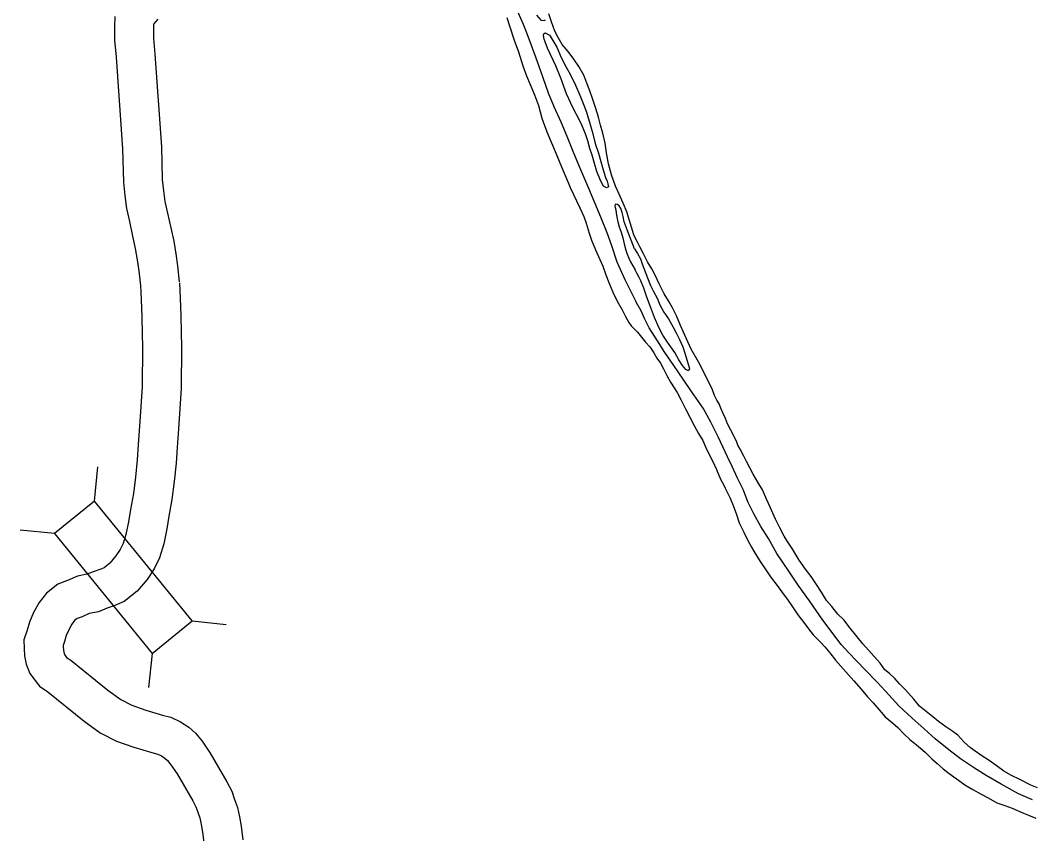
# Model space of a CAD drawing. Extents: x -939622 to -934222, y 1383701 to 1385301.
# Drawn here: x -936536.72 to -936513.4, y 1384981.38 to 1385000.13 of the extents above; entities that cross this region are included whole.
import ezdxf

# ---------------------------------------------------------------- set-up
doc = ezdxf.new("R2010")
doc.units = 0
for name, color, linetype in [('Level 10', 7, 'Continuous'), ('Level 2', 7, 'Continuous'), ('Level 20', 7, 'Continuous'), ('Level 9', 7, 'Continuous')]:
    doc.layers.add(name, color=color, linetype=linetype)

msp = doc.modelspace()

# ---------------------------------------------------------------- linework, layer by layer
at = {"layer": 'Level 10'}
for points in [[(-936534.537, 1385000.215), (-936534.55, 1384999.969), (-936534.547, 1384999.675), (-936534.511, 1384999.277), (-936534.365, 1384997.17), (-936534.342, 1384996.399), (-936534.31, 1384996.091), (-936534.271, 1384995.795), (-936534.204, 1384995.496), (-936534.13, 1384995.154), (-936534.066, 1384994.872), (-936534.024, 1384994.608), (-936533.984, 1384994.353), (-936533.948, 1384994.007)], [(-936533.55, 1385000.156), (-936533.604, 1385000.098), (-936533.642, 1385000.046), (-936533.645, 1385000.035), (-936533.65, 1384999.95), (-936533.648, 1384999.721), (-936533.614, 1384999.35), (-936533.466, 1384997.215), (-936533.444, 1384996.459), (-936533.416, 1384996.197), (-936533.384, 1384995.953), (-936533.324, 1384995.689), (-936533.251, 1384995.348), (-936533.182, 1384995.043), (-936533.135, 1384994.749), (-936533.091, 1384994.47), (-936533.053, 1384994.102)], [(-936533.949, 1384994.029), (-936533.93, 1384993.69), (-936533.919, 1384993.298), (-936533.911, 1384992.904), (-936533.898, 1384992.597), (-936533.911, 1384991.68), (-936533.966, 1384990.776), (-936533.999, 1384990.353), (-936534.024, 1384989.998), (-936534.065, 1384989.6), (-936534.111, 1384989.226), (-936534.18, 1384988.858), (-936534.225, 1384988.572), (-936534.284, 1384988.282), (-936534.346, 1384988.074), (-936534.414, 1384987.936), (-936534.514, 1384987.785), (-936534.654, 1384987.623), (-936534.788, 1384987.514), (-936534.861, 1384987.484), (-936535.036, 1384987.422), (-936535.177, 1384987.363), (-936535.397, 1384987.322), (-936535.628, 1384987.219), (-936535.855, 1384987.138), (-936536.111, 1384986.931), (-936536.28, 1384986.714), (-936536.411, 1384986.483), (-936536.507, 1384986.256), (-936536.561, 1384986.078), (-936536.634, 1384985.849), (-936536.63, 1384985.653), (-936536.618, 1384985.486), (-936536.579, 1384985.292), (-936536.499, 1384985.074), (-936536.275, 1384984.781), (-936536.083, 1384984.655), (-936535.245, 1384983.981), (-936534.873, 1384983.709), (-936534.5, 1384983.516), (-936534.1, 1384983.376), (-936533.685, 1384983.254), (-936533.549, 1384983.217), (-936533.466, 1384983.179), (-936533.384, 1384983.123), (-936533.325, 1384983.071), (-936533.246, 1384982.975), (-936533.1, 1384982.762), (-936532.743, 1384982.145), (-936532.671, 1384982.007), (-936532.628, 1384981.883), (-936532.582, 1384981.748), (-936532.55, 1384981.599), (-936532.519, 1384981.421), (-936532.478, 1384981.124)], [(-936533.051, 1384994.08), (-936533.031, 1384993.728), (-936533.019, 1384993.32), (-936533.011, 1384992.932), (-936532.998, 1384992.608), (-936533.012, 1384991.647), (-936533.068, 1384990.714), (-936533.101, 1384990.287), (-936533.127, 1384989.92), (-936533.171, 1384989.498), (-936533.222, 1384989.087), (-936533.293, 1384988.706), (-936533.339, 1384988.413), (-936533.41, 1384988.063), (-936533.505, 1384987.743), (-936533.633, 1384987.487), (-936533.795, 1384987.241), (-936534.024, 1384986.975), (-936534.322, 1384986.732), (-936534.541, 1384986.642), (-936534.712, 1384986.582), (-936534.916, 1384986.496), (-936535.128, 1384986.456), (-936535.295, 1384986.382), (-936535.408, 1384986.342), (-936535.465, 1384986.296), (-936535.53, 1384986.213), (-936535.602, 1384986.085), (-936535.66, 1384985.949), (-936535.702, 1384985.812), (-936535.731, 1384985.72), (-936535.73, 1384985.693), (-936535.724, 1384985.607), (-936535.71, 1384985.538), (-936535.7, 1384985.511), (-936535.653, 1384985.449), (-936535.552, 1384985.383), (-936534.697, 1384984.695), (-936534.397, 1384984.476), (-936534.144, 1384984.344), (-936533.824, 1384984.233), (-936533.44, 1384984.12), (-936533.244, 1384984.067), (-936533.023, 1384983.966), (-936532.831, 1384983.836), (-936532.676, 1384983.699), (-936532.526, 1384983.517), (-936532.338, 1384983.244), (-936531.953, 1384982.577), (-936531.843, 1384982.364), (-936531.777, 1384982.176), (-936531.714, 1384981.989), (-936531.667, 1384981.773), (-936531.629, 1384981.561), (-936531.585, 1384981.24)]]:
    msp.add_lwpolyline(points, dxfattribs=at)
at = {"layer": 'Level 2'}
for points in [[(-936525.25, 1385000.317), (-936525.124, 1385000.037), (-936525.041, 1384999.822), (-936524.84, 1384999.285), (-936524.668, 1384998.81), (-936524.549, 1384998.457), (-936524.42, 1384998.144), (-936524.259, 1384997.792), (-936524.117, 1384997.458), (-936523.961, 1384997.079), (-936523.828, 1384996.748), (-936523.619, 1384996.265), (-936523.477, 1384995.931), (-936523.344, 1384995.597), (-936523.198, 1384995.236), (-936523.087, 1384994.943), (-936522.967, 1384994.561), (-936522.779, 1384994.158), (-936522.516, 1384993.633)], [(-936525.25, 1385000.317), (-936525.124, 1385000.037), (-936525.041, 1384999.822), (-936524.84, 1384999.285), (-936524.668, 1384998.81), (-936524.549, 1384998.457), (-936524.42, 1384998.144), (-936524.259, 1384997.792), (-936524.117, 1384997.458), (-936523.961, 1384997.079), (-936523.828, 1384996.748), (-936523.619, 1384996.265), (-936523.477, 1384995.931), (-936523.344, 1384995.597), (-936523.198, 1384995.236), (-936523.087, 1384994.943), (-936522.967, 1384994.561), (-936522.779, 1384994.158), (-936522.516, 1384993.633)], [(-936513.383, 1384982.165), (-936513.703, 1384982.305), (-936514.103, 1384982.527), (-936514.446, 1384982.723), (-936514.715, 1384982.898), (-936515.043, 1384983.113), (-936515.308, 1384983.318), (-936515.628, 1384983.57), (-936515.879, 1384983.803), (-936516.156, 1384984.044), (-936516.463, 1384984.332), (-936516.771, 1384984.671), (-936516.969, 1384984.887), (-936517.242, 1384985.161), (-936517.441, 1384985.368), (-936517.615, 1384985.552), (-936517.789, 1384985.748), (-936518.218, 1384986.303), (-936518.523, 1384986.748), (-936518.781, 1384987.11), (-936519.001, 1384987.437), (-936519.272, 1384987.84), (-936519.466, 1384988.186), (-936519.646, 1384988.466), (-936519.805, 1384988.759), (-936519.946, 1384989.034), (-936520.044, 1384989.302), (-936520.182, 1384989.58), (-936520.304, 1384989.844), (-936520.413, 1384990.069), (-936520.629, 1384990.528), (-936520.796, 1384990.872), (-936520.971, 1384991.191), (-936521.241, 1384991.577), (-936521.433, 1384991.857), (-936521.65, 1384992.178), (-936521.855, 1384992.472), (-936522.028, 1384992.74), (-936522.218, 1384993.044), (-936522.33, 1384993.254), (-936522.405, 1384993.438), (-936522.516, 1384993.633)], [(-936513.383, 1384982.165), (-936513.703, 1384982.305), (-936514.103, 1384982.527), (-936514.446, 1384982.723), (-936514.715, 1384982.898), (-936515.043, 1384983.113), (-936515.308, 1384983.318), (-936515.628, 1384983.57), (-936515.879, 1384983.803), (-936516.156, 1384984.044), (-936516.463, 1384984.332), (-936516.771, 1384984.671), (-936516.969, 1384984.887), (-936517.242, 1384985.161), (-936517.441, 1384985.368), (-936517.615, 1384985.552), (-936517.789, 1384985.748), (-936518.218, 1384986.303), (-936518.523, 1384986.748), (-936518.781, 1384987.11), (-936519.001, 1384987.437), (-936519.272, 1384987.84), (-936519.466, 1384988.186), (-936519.646, 1384988.466), (-936519.805, 1384988.759), (-936519.946, 1384989.034), (-936520.044, 1384989.302), (-936520.182, 1384989.58), (-936520.304, 1384989.844), (-936520.413, 1384990.069), (-936520.629, 1384990.528), (-936520.796, 1384990.872), (-936520.971, 1384991.191), (-936521.241, 1384991.577), (-936521.433, 1384991.857), (-936521.65, 1384992.178), (-936521.855, 1384992.472), (-936522.028, 1384992.74), (-936522.218, 1384993.044), (-936522.33, 1384993.254), (-936522.405, 1384993.438), (-936522.516, 1384993.633)]]:
    msp.add_lwpolyline(points, dxfattribs=at)
at = {"layer": 'Level 20'}
for p, q in [((-936535.011, 1384989.051), (-936534.931, 1384989.838)), ((-936535.932, 1384988.3), (-936536.72, 1384988.38)), ((-936532.759, 1384986.289), (-936531.971, 1384986.209)), ((-936533.679, 1384985.538), (-936533.759, 1384984.75))]:
    msp.add_line(p, q, dxfattribs=at)
msp.add_lwpolyline([(-936535.932, 1384988.3), (-936533.679, 1384985.538), (-936532.759, 1384986.289), (-936535.011, 1384989.051)], close=True, dxfattribs=at)
at = {"layer": 'Level 9'}
for points in [[(-936524.624, 1385000.143), (-936524.63, 1385000.116), (-936524.699, 1385000.124), (-936524.81, 1385000.245)], [(-936524.624, 1385000.143), (-936524.63, 1385000.116), (-936524.699, 1385000.124), (-936524.81, 1385000.245)], [(-936522.57, 1384995.184), (-936522.73, 1384995.715), (-936522.819, 1384995.917), (-936522.907, 1384996.123), (-936522.992, 1384996.308), (-936523.088, 1384996.565), (-936523.16, 1384996.822), (-936523.204, 1384997.077), (-936523.233, 1384997.302), (-936523.289, 1384997.532), (-936523.344, 1384997.715), (-936523.39, 1384997.897), (-936523.445, 1384998.098), (-936523.518, 1384998.301), (-936523.589, 1384998.507), (-936523.653, 1384998.68), (-936523.726, 1384998.865), (-936523.841, 1384999.067), (-936523.953, 1384999.233), (-936524.089, 1384999.411), (-936524.221, 1384999.574), (-936524.318, 1384999.737), (-936524.39, 1384999.883), (-936524.47, 1385000.098), (-936524.534, 1385000.277)], [(-936522.57, 1384995.184), (-936522.73, 1384995.715), (-936522.819, 1384995.917), (-936522.907, 1384996.123), (-936522.992, 1384996.308), (-936523.088, 1384996.565), (-936523.16, 1384996.822), (-936523.204, 1384997.077), (-936523.233, 1384997.302), (-936523.289, 1384997.532), (-936523.344, 1384997.715), (-936523.39, 1384997.897), (-936523.445, 1384998.098), (-936523.518, 1384998.301), (-936523.589, 1384998.507), (-936523.653, 1384998.68), (-936523.726, 1384998.865), (-936523.841, 1384999.067), (-936523.953, 1384999.233), (-936524.089, 1384999.411), (-936524.221, 1384999.574), (-936524.318, 1384999.737), (-936524.39, 1384999.883), (-936524.47, 1385000.098), (-936524.534, 1385000.277)], [(-936525.503, 1385000.195), (-936525.441, 1385000.006), (-936525.332, 1384999.669), (-936525.23, 1384999.4), (-936525.133, 1384999.083), (-936525.044, 1384998.853), (-936524.959, 1384998.653), (-936524.864, 1384998.415), (-936524.774, 1384998.164), (-936524.696, 1384997.874), (-936524.578, 1384997.563), (-936524.468, 1384997.307), (-936524.363, 1384997.053), (-936524.275, 1384996.844), (-936524.154, 1384996.552), (-936524.088, 1384996.391), (-936524.04, 1384996.278), (-936523.817, 1384995.807), (-936523.723, 1384995.607), (-936523.671, 1384995.452), (-936523.604, 1384995.228), (-936523.546, 1384995.066), (-936523.457, 1384994.839), (-936523.359, 1384994.616), (-936523.29, 1384994.464), (-936523.22, 1384994.267), (-936523.131, 1384994.046), (-936523.058, 1384993.867), (-936522.954, 1384993.658)], [(-936525.503, 1385000.195), (-936525.441, 1385000.006), (-936525.332, 1384999.669), (-936525.23, 1384999.4), (-936525.133, 1384999.083), (-936525.044, 1384998.853), (-936524.959, 1384998.653), (-936524.864, 1384998.415), (-936524.774, 1384998.164), (-936524.696, 1384997.874), (-936524.578, 1384997.563), (-936524.468, 1384997.307), (-936524.363, 1384997.053), (-936524.275, 1384996.844), (-936524.154, 1384996.552), (-936524.088, 1384996.391), (-936524.04, 1384996.278), (-936523.817, 1384995.807), (-936523.723, 1384995.607), (-936523.671, 1384995.452), (-936523.604, 1384995.228), (-936523.546, 1384995.066), (-936523.457, 1384994.839), (-936523.359, 1384994.616), (-936523.29, 1384994.464), (-936523.22, 1384994.267), (-936523.131, 1384994.046), (-936523.058, 1384993.867), (-936522.954, 1384993.658)], [(-936524.373, 1384999.083), (-936524.559, 1384999.489), (-936524.613, 1384999.632), (-936524.639, 1384999.698), (-936524.652, 1384999.779), (-936524.647, 1384999.821), (-936524.615, 1384999.84), (-936524.514, 1384999.785), (-936524.462, 1384999.704), (-936524.349, 1384999.508), (-936524.245, 1384999.276), (-936524.139, 1384999.064), (-936524.032, 1384998.874), (-936523.919, 1384998.635), (-936523.821, 1384998.403), (-936523.739, 1384998.212), (-936523.669, 1384998.036), (-936523.594, 1384997.779), (-936523.53, 1384997.566), (-936523.457, 1384997.267), (-936523.387, 1384997.067), (-936523.335, 1384996.875), (-936523.296, 1384996.735), (-936523.254, 1384996.609), (-936523.222, 1384996.505), (-936523.19, 1384996.421), (-936523.168, 1384996.361), (-936523.16, 1384996.295), (-936523.202, 1384996.268), (-936523.269, 1384996.308), (-936523.341, 1384996.439), (-936523.423, 1384996.645), (-936523.478, 1384996.83), (-936523.533, 1384997.022), (-936523.585, 1384997.177), (-936523.63, 1384997.351), (-936523.682, 1384997.494), (-936523.726, 1384997.608), (-936523.789, 1384997.751)], [(-936524.373, 1384999.083), (-936524.559, 1384999.489), (-936524.613, 1384999.632), (-936524.639, 1384999.698), (-936524.652, 1384999.779), (-936524.647, 1384999.821), (-936524.615, 1384999.84), (-936524.514, 1384999.785), (-936524.462, 1384999.704), (-936524.349, 1384999.508), (-936524.245, 1384999.276), (-936524.139, 1384999.064), (-936524.032, 1384998.874), (-936523.919, 1384998.635), (-936523.821, 1384998.403), (-936523.739, 1384998.212), (-936523.669, 1384998.036), (-936523.594, 1384997.779), (-936523.53, 1384997.566), (-936523.457, 1384997.267), (-936523.387, 1384997.067), (-936523.335, 1384996.875), (-936523.296, 1384996.735), (-936523.254, 1384996.609), (-936523.222, 1384996.505), (-936523.19, 1384996.421), (-936523.168, 1384996.361), (-936523.16, 1384996.295), (-936523.202, 1384996.268), (-936523.269, 1384996.308), (-936523.341, 1384996.439), (-936523.423, 1384996.645), (-936523.478, 1384996.83), (-936523.533, 1384997.022), (-936523.585, 1384997.177), (-936523.63, 1384997.351), (-936523.682, 1384997.494), (-936523.726, 1384997.608), (-936523.789, 1384997.751)], [(-936523.789, 1384997.751), (-936523.896, 1384997.959), (-936523.993, 1384998.15), (-936524.072, 1384998.319), (-936524.125, 1384998.433), (-936524.186, 1384998.606), (-936524.243, 1384998.761), (-936524.269, 1384998.836), (-936524.373, 1384999.083)], [(-936523.789, 1384997.751), (-936523.896, 1384997.959), (-936523.993, 1384998.15), (-936524.072, 1384998.319), (-936524.125, 1384998.433), (-936524.186, 1384998.606), (-936524.243, 1384998.761), (-936524.269, 1384998.836), (-936524.373, 1384999.083)], [(-936522.554, 1384994.862), (-936522.725, 1384995.3), (-936522.792, 1384995.485), (-936522.815, 1384995.605), (-936522.838, 1384995.7), (-936522.873, 1384995.793), (-936522.914, 1384995.852), (-936522.95, 1384995.888), (-936522.999, 1384995.89), (-936523.013, 1384995.844), (-936522.99, 1384995.763), (-936522.976, 1384995.695), (-936522.965, 1384995.592), (-936522.939, 1384995.485), (-936522.909, 1384995.371), (-936522.865, 1384995.249), (-936522.823, 1384995.117), (-936522.793, 1384994.979), (-936522.754, 1384994.836), (-936522.725, 1384994.737), (-936522.687, 1384994.645), (-936522.652, 1384994.564), (-936522.545, 1384994.378)], [(-936522.554, 1384994.862), (-936522.725, 1384995.3), (-936522.792, 1384995.485), (-936522.815, 1384995.605), (-936522.838, 1384995.7), (-936522.873, 1384995.793), (-936522.914, 1384995.852), (-936522.95, 1384995.888), (-936522.999, 1384995.89), (-936523.013, 1384995.844), (-936522.99, 1384995.763), (-936522.976, 1384995.695), (-936522.965, 1384995.592), (-936522.939, 1384995.485), (-936522.909, 1384995.371), (-936522.865, 1384995.249), (-936522.823, 1384995.117), (-936522.793, 1384994.979), (-936522.754, 1384994.836), (-936522.725, 1384994.737), (-936522.687, 1384994.645), (-936522.652, 1384994.564), (-936522.545, 1384994.378)], [(-936520.566, 1384991.192), (-936520.608, 1384991.293), (-936520.656, 1384991.376), (-936520.713, 1384991.485), (-936520.762, 1384991.616), (-936520.82, 1384991.747), (-936521.076, 1384992.241), (-936521.251, 1384992.548), (-936521.328, 1384992.72), (-936521.431, 1384992.946), (-936521.499, 1384993.097), (-936521.587, 1384993.32), (-936521.677, 1384993.506), (-936521.775, 1384993.663), (-936521.876, 1384993.825), (-936521.986, 1384994.059), (-936522.079, 1384994.258), (-936522.161, 1384994.4), (-936522.254, 1384994.562), (-936522.346, 1384994.746), (-936522.433, 1384994.911), (-936522.484, 1384995.018), (-936522.532, 1384995.101), (-936522.57, 1384995.184)], [(-936520.566, 1384991.192), (-936520.608, 1384991.293), (-936520.656, 1384991.376), (-936520.713, 1384991.485), (-936520.762, 1384991.616), (-936520.82, 1384991.747), (-936521.076, 1384992.241), (-936521.251, 1384992.548), (-936521.328, 1384992.72), (-936521.431, 1384992.946), (-936521.499, 1384993.097), (-936521.587, 1384993.32), (-936521.677, 1384993.506), (-936521.775, 1384993.663), (-936521.876, 1384993.825), (-936521.986, 1384994.059), (-936522.079, 1384994.258), (-936522.161, 1384994.4), (-936522.254, 1384994.562), (-936522.346, 1384994.746), (-936522.433, 1384994.911), (-936522.484, 1384995.018), (-936522.532, 1384995.101), (-936522.57, 1384995.184)], [(-936522.554, 1384994.862), (-936522.488, 1384994.756), (-936522.421, 1384994.629), (-936522.378, 1384994.516), (-936522.332, 1384994.391), (-936522.257, 1384994.198), (-936522.185, 1384994.017), (-936522.121, 1384993.877), (-936522.038, 1384993.727), (-936521.97, 1384993.575), (-936521.881, 1384993.407), (-936521.771, 1384993.248), (-936521.669, 1384993.058), (-936521.589, 1384992.911), (-936521.522, 1384992.771), (-936521.445, 1384992.605), (-936521.385, 1384992.436), (-936521.348, 1384992.305), (-936521.311, 1384992.185), (-936521.291, 1384992.096), (-936521.305, 1384992.062), (-936521.325, 1384992.059), (-936521.377, 1384992.081), (-936521.449, 1384992.172), (-936521.537, 1384992.308), (-936521.63, 1384992.473), (-936521.718, 1384992.606), (-936521.796, 1384992.711), (-936521.903, 1384992.87), (-936521.999, 1384993.054), (-936522.096, 1384993.279), (-936522.191, 1384993.523), (-936522.27, 1384993.749), (-936522.34, 1384993.955), (-936522.408, 1384994.127), (-936522.449, 1384994.201), (-936522.501, 1384994.305), (-936522.545, 1384994.378)], [(-936522.554, 1384994.862), (-936522.488, 1384994.756), (-936522.421, 1384994.629), (-936522.378, 1384994.516), (-936522.332, 1384994.391), (-936522.257, 1384994.198), (-936522.185, 1384994.017), (-936522.121, 1384993.877), (-936522.038, 1384993.727), (-936521.97, 1384993.575), (-936521.881, 1384993.407), (-936521.771, 1384993.248), (-936521.669, 1384993.058), (-936521.589, 1384992.911), (-936521.522, 1384992.771), (-936521.445, 1384992.605), (-936521.385, 1384992.436), (-936521.348, 1384992.305), (-936521.311, 1384992.185), (-936521.291, 1384992.096), (-936521.305, 1384992.062), (-936521.325, 1384992.059), (-936521.377, 1384992.081), (-936521.449, 1384992.172), (-936521.537, 1384992.308), (-936521.63, 1384992.473), (-936521.718, 1384992.606), (-936521.796, 1384992.711), (-936521.903, 1384992.87), (-936521.999, 1384993.054), (-936522.096, 1384993.279), (-936522.191, 1384993.523), (-936522.27, 1384993.749), (-936522.34, 1384993.955), (-936522.408, 1384994.127), (-936522.449, 1384994.201), (-936522.501, 1384994.305), (-936522.545, 1384994.378)], [(-936522.954, 1384993.658), (-936522.845, 1384993.459), (-936522.763, 1384993.301), (-936522.688, 1384993.164), (-936522.63, 1384993.087), (-936522.488, 1384992.945)], [(-936522.954, 1384993.658), (-936522.845, 1384993.459), (-936522.763, 1384993.301), (-936522.688, 1384993.164), (-936522.63, 1384993.087), (-936522.488, 1384992.945)], [(-936522.488, 1384992.945), (-936522.304, 1384992.716), (-936522.201, 1384992.602), (-936522.113, 1384992.47), (-936522.04, 1384992.346), (-936521.961, 1384992.228), (-936521.885, 1384992.101), (-936521.808, 1384991.941), (-936521.729, 1384991.793), (-936521.646, 1384991.663), (-936521.574, 1384991.554), (-936521.491, 1384991.391), (-936521.372, 1384991.161), (-936521.28, 1384990.983), (-936521.177, 1384990.776), (-936521.082, 1384990.604), (-936520.981, 1384990.445), (-936520.919, 1384990.3), (-936520.832, 1384990.122), (-936520.75, 1384989.965), (-936520.669, 1384989.781), (-936520.61, 1384989.645), (-936520.565, 1384989.538), (-936520.508, 1384989.431), (-936520.469, 1384989.351), (-936520.414, 1384989.239), (-936520.351, 1384989.117), (-936520.282, 1384988.945), (-936520.207, 1384988.743), (-936520.141, 1384988.549), (-936520.035, 1384988.33), (-936519.954, 1384988.155), (-936519.862, 1384987.99), (-936519.773, 1384987.845), (-936519.641, 1384987.633), (-936519.527, 1384987.462), (-936519.42, 1384987.303), (-936519.248, 1384987.074), (-936519.129, 1384986.909), (-936519.026, 1384986.783), (-936518.912, 1384986.612), (-936518.789, 1384986.432), (-936518.652, 1384986.253), (-936518.545, 1384986.106), (-936518.435, 1384985.965), (-936518.28, 1384985.805), (-936518.166, 1384985.694), (-936518.056, 1384985.556), (-936517.922, 1384985.386), (-936517.499, 1384984.906), (-936517.33, 1384984.713), (-936517.181, 1384984.54), (-936517.056, 1384984.403), (-936516.913, 1384984.236), (-936516.779, 1384984.081), (-936516.612, 1384983.936), (-936516.489, 1384983.831), (-936516.34, 1384983.677), (-936516.21, 1384983.557), (-936516.016, 1384983.398), (-936515.847, 1384983.256), (-936515.698, 1384983.107), (-936515.577, 1384983.006), (-936515.441, 1384982.881), (-936515.3, 1384982.771), (-936515.088, 1384982.622), (-936514.937, 1384982.512), (-936514.757, 1384982.406), (-936514.564, 1384982.292), (-936514.403, 1384982.21), (-936514.201, 1384982.096), (-936514.022, 1384982.036), (-936513.849, 1384981.972), (-936513.727, 1384981.916), (-936513.59, 1384981.857), (-936513.471, 1384981.81), (-936513.301, 1384981.74)], [(-936522.488, 1384992.945), (-936522.304, 1384992.716), (-936522.201, 1384992.602), (-936522.113, 1384992.47), (-936522.04, 1384992.346), (-936521.961, 1384992.228), (-936521.885, 1384992.101), (-936521.808, 1384991.941), (-936521.729, 1384991.793), (-936521.646, 1384991.663), (-936521.574, 1384991.554), (-936521.491, 1384991.391), (-936521.372, 1384991.161), (-936521.28, 1384990.983), (-936521.177, 1384990.776), (-936521.082, 1384990.604), (-936520.981, 1384990.445), (-936520.919, 1384990.3), (-936520.832, 1384990.122), (-936520.75, 1384989.965), (-936520.669, 1384989.781), (-936520.61, 1384989.645), (-936520.565, 1384989.538), (-936520.508, 1384989.431), (-936520.469, 1384989.351), (-936520.414, 1384989.239), (-936520.351, 1384989.117), (-936520.282, 1384988.945), (-936520.207, 1384988.743), (-936520.141, 1384988.549), (-936520.035, 1384988.33), (-936519.954, 1384988.155), (-936519.862, 1384987.99), (-936519.773, 1384987.845), (-936519.641, 1384987.633), (-936519.527, 1384987.462), (-936519.42, 1384987.303), (-936519.248, 1384987.074), (-936519.129, 1384986.909), (-936519.026, 1384986.783), (-936518.912, 1384986.612), (-936518.789, 1384986.432), (-936518.652, 1384986.253), (-936518.545, 1384986.106), (-936518.435, 1384985.965), (-936518.28, 1384985.805), (-936518.166, 1384985.694), (-936518.056, 1384985.556), (-936517.922, 1384985.386), (-936517.499, 1384984.906), (-936517.33, 1384984.713), (-936517.181, 1384984.54), (-936517.056, 1384984.403), (-936516.913, 1384984.236), (-936516.779, 1384984.081), (-936516.612, 1384983.936), (-936516.489, 1384983.831), (-936516.34, 1384983.677), (-936516.21, 1384983.557), (-936516.016, 1384983.398), (-936515.847, 1384983.256), (-936515.698, 1384983.107), (-936515.577, 1384983.006), (-936515.441, 1384982.881), (-936515.3, 1384982.771), (-936515.088, 1384982.622), (-936514.937, 1384982.512), (-936514.757, 1384982.406), (-936514.564, 1384982.292), (-936514.403, 1384982.21), (-936514.201, 1384982.096), (-936514.022, 1384982.036), (-936513.849, 1384981.972), (-936513.727, 1384981.916), (-936513.59, 1384981.857), (-936513.471, 1384981.81), (-936513.301, 1384981.74)], [(-936513.263, 1384982.445), (-936513.421, 1384982.503), (-936513.671, 1384982.634), (-936513.866, 1384982.724), (-936514.041, 1384982.826), (-936514.219, 1384982.959), (-936514.376, 1384983.071), (-936514.569, 1384983.198), (-936514.704, 1384983.29), (-936514.808, 1384983.365), (-936514.96, 1384983.504), (-936515.102, 1384983.653), (-936515.216, 1384983.74), (-936515.382, 1384983.849), (-936515.551, 1384983.973), (-936515.68, 1384984.074), (-936515.797, 1384984.172), (-936515.985, 1384984.32), (-936516.119, 1384984.484), (-936516.309, 1384984.701), (-936516.449, 1384984.84), (-936516.557, 1384984.96), (-936516.678, 1384985.074), (-936516.786, 1384985.164), (-936516.89, 1384985.311), (-936517.291, 1384985.764), (-936517.585, 1384986.119), (-936517.732, 1384986.31), (-936517.865, 1384986.447), (-936518.008, 1384986.617), (-936518.127, 1384986.757), (-936518.244, 1384986.952), (-936518.361, 1384987.126), (-936518.487, 1384987.309), (-936518.612, 1384987.479), (-936518.763, 1384987.691), (-936518.826, 1384987.8), (-936518.921, 1384987.954), (-936519.044, 1384988.139), (-936519.11, 1384988.245), (-936519.206, 1384988.435), (-936519.306, 1384988.636), (-936519.428, 1384988.906), (-936519.503, 1384989.078), (-936519.609, 1384989.306), (-936519.717, 1384989.487), (-936519.822, 1384989.673), (-936519.972, 1384989.966), (-936520.042, 1384990.102), (-936520.119, 1384990.25), (-936520.173, 1384990.338), (-936520.199, 1384990.404), (-936520.266, 1384990.552), (-936520.334, 1384990.682), (-936520.41, 1384990.833), (-936520.459, 1384990.952), (-936520.511, 1384991.068), (-936520.566, 1384991.192)], [(-936513.263, 1384982.445), (-936513.421, 1384982.503), (-936513.671, 1384982.634), (-936513.866, 1384982.724), (-936514.041, 1384982.826), (-936514.219, 1384982.959), (-936514.376, 1384983.071), (-936514.569, 1384983.198), (-936514.704, 1384983.29), (-936514.808, 1384983.365), (-936514.96, 1384983.504), (-936515.102, 1384983.653), (-936515.216, 1384983.74), (-936515.382, 1384983.849), (-936515.551, 1384983.973), (-936515.68, 1384984.074), (-936515.797, 1384984.172), (-936515.985, 1384984.32), (-936516.119, 1384984.484), (-936516.309, 1384984.701), (-936516.449, 1384984.84), (-936516.557, 1384984.96), (-936516.678, 1384985.074), (-936516.786, 1384985.164), (-936516.89, 1384985.311), (-936517.291, 1384985.764), (-936517.585, 1384986.119), (-936517.732, 1384986.31), (-936517.865, 1384986.447), (-936518.008, 1384986.617), (-936518.127, 1384986.757), (-936518.244, 1384986.952), (-936518.361, 1384987.126), (-936518.487, 1384987.309), (-936518.612, 1384987.479), (-936518.763, 1384987.691), (-936518.826, 1384987.8), (-936518.921, 1384987.954), (-936519.044, 1384988.139), (-936519.11, 1384988.245), (-936519.206, 1384988.435), (-936519.306, 1384988.636), (-936519.428, 1384988.906), (-936519.503, 1384989.078), (-936519.609, 1384989.306), (-936519.717, 1384989.487), (-936519.822, 1384989.673), (-936519.972, 1384989.966), (-936520.042, 1384990.102), (-936520.119, 1384990.25), (-936520.173, 1384990.338), (-936520.199, 1384990.404), (-936520.266, 1384990.552), (-936520.334, 1384990.682), (-936520.41, 1384990.833), (-936520.459, 1384990.952), (-936520.511, 1384991.068), (-936520.566, 1384991.192)]]:
    msp.add_lwpolyline(points, dxfattribs=at)

doc.saveas('drawing.dxf')
